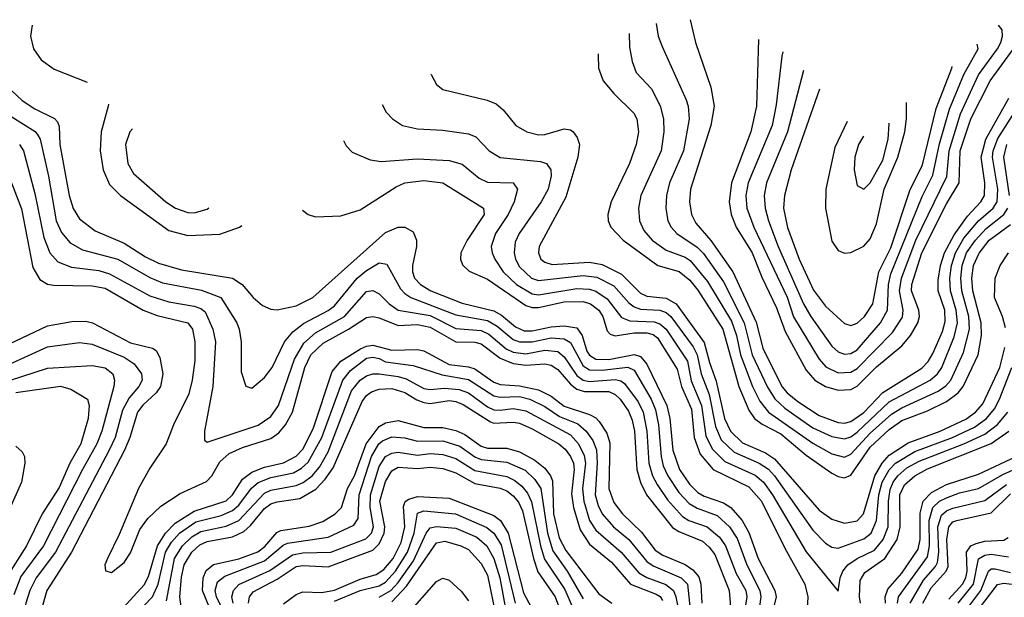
# Model space of a CAD drawing. Header units: inches. Extents: x 990535 to 1117859, y 769386 to 892122.
# Tile 980 of 1056: x 1064642 to 1067731, y 885408 to 887222. Entities that reach past the tile are written whole.
import ezdxf

# ---------------------------------------------------------------- set-up
doc = ezdxf.new("R2010")
doc.units = ezdxf.units.IN
doc.header["$MEASUREMENT"] = 0
doc.layers.add('B0868', color=7, linetype='Continuous')

msp = doc.modelspace()

# ---------------------------------------------------------------- linework, layer by layer
at = {"layer": 'B0868', "color": 5}
for points, elevation in [([(1066638.6, 887209.9), (1066645.7, 887170), (1066657.6, 887137.6), (1066732.8, 886970), (1066739, 886950), (1066742, 886910), (1066724.2, 886810), (1066681.1, 886710), (1066671.2, 886670), (1066668.9, 886630), (1066675.3, 886590), (1066685.5, 886570), (1066703.4, 886550), (1066767.3, 886507.3), (1066787.4, 886487.4), (1066850, 886398.9), (1066914.8, 886270), (1066940.2, 886170), (1066988, 886068), (1067011.2, 886031.2), (1067042.3, 886002.3), (1067130, 885940.7), (1067190, 885913.3), (1067230, 885905.4), (1067250, 885912.4), (1067270, 885926.7), (1067370, 886022), (1067498.5, 886090), (1067521.5, 886110), (1067535.1, 886130), (1067574.1, 886225.9), (1067584.5, 886270), (1067580, 886310), (1067562, 886370), (1067560.5, 886410), (1067565.4, 886450), (1067578, 886490), (1067604.3, 886535.7), (1067650, 886590), (1067696.1, 886630), (1067708.3, 886650), (1067711.2, 886690), (1067693.9, 886790), (1067696.4, 886810), (1067711, 886849), (1067788.3, 886970)], 4460), ([(1066745.2, 887221.8), (1066762.5, 887150), (1066810.9, 887010), (1066821.2, 886950), (1066810.8, 886890), (1066746.9, 886690), (1066743.8, 886650), (1066749.7, 886610), (1066763, 886583), (1066810, 886529), (1066879.2, 886430), (1066952.3, 886272.3), (1066974, 886190), (1067033.4, 886070), (1067050, 886049.8), (1067083, 886023), (1067150, 885979.3), (1067210, 885957), (1067230, 885955), (1067250, 885959.8), (1067290, 885988.5), (1067350, 886051.7), (1067472.4, 886127.6), (1067491.8, 886148.2), (1067506.5, 886173.5), (1067536.8, 886243.2), (1067545.6, 886274.4), (1067544, 886310), (1067523.5, 886370), (1067523.5, 886403.5), (1067530.8, 886450), (1067543.7, 886490), (1067573.6, 886546.4), (1067615.1, 886604.9), (1067657.2, 886650), (1067668.5, 886670), (1067670.4, 886709.6), (1067658.5, 886790), (1067673, 886847), (1067745.1, 886974.9)], 4480), ([(1064680.9, 887205), (1064676.6, 887170), (1064685.3, 887130), (1064710, 887096), (1064750, 887066.4), (1064854.2, 887025.5)], 4320), ([(1066554.6, 887178.3), (1066555.5, 887135.5), (1066563.6, 887090), (1066576, 887056), (1066624.2, 887004.2), (1066651.6, 886951.6), (1066661.7, 886910), (1066662.8, 886870), (1066654.9, 886810), (1066591.3, 886670), (1066583.4, 886630), (1066586.5, 886590), (1066600.4, 886560.4), (1066626.5, 886530), (1066670, 886498.3), (1066730, 886475.8), (1066745.7, 886465.7), (1066800.1, 886400.1), (1066874.8, 886274.8), (1066890.9, 886230), (1066903.2, 886170), (1066941.3, 886070), (1066964.1, 886024.1), (1066991.7, 885990), (1067130, 885892), (1067190, 885859.2), (1067230, 885848.5), (1067250, 885858.1), (1067310, 885923.2), (1067377, 885983), (1067410, 886003.4), (1067524, 886056), (1067547.7, 886072.3), (1067563.8, 886090), (1067603.3, 886176.7), (1067621.8, 886250), (1067619.5, 886290), (1067597.4, 886370), (1067594.9, 886410), (1067599.1, 886450), (1067612.6, 886490), (1067640.7, 886530), (1067674.1, 886565.9), (1067730, 886609.8), (1067741.9, 886630)], 4440), ([(1067036.6, 887121), (1067032.7, 887107.3), (1067014.9, 886954.9), (1067002.6, 886890), (1066927.5, 886710), (1066920.7, 886670), (1066923, 886630), (1066945.1, 886570), (1067050, 886350.7), (1067070, 886288.6), (1067150, 886155.7), (1067171.5, 886131.5), (1067210, 886113), (1067250, 886115.3), (1067270, 886127), (1067380.5, 886239.5), (1067411.8, 886288.2), (1067414, 886310), (1067402.3, 886370), (1067408.8, 886410), (1067453.2, 886530), (1067550.9, 886729.1), (1067558.3, 886810), (1067593.5, 886926.5), (1067650, 887048.4), (1067710.2, 887130), (1067719.7, 887150), (1067724.9, 887170), (1067724.1, 887190), (1067713.3, 887204.6)], 4540), ([(1066959.7, 887159.4), (1066954.1, 886950), (1066935.8, 886870), (1066875.4, 886710), (1066868.4, 886650), (1066874, 886610), (1066889.5, 886570), (1066940.4, 886490), (1066970, 886413.6), (1067016.9, 886316.9), (1067043.1, 886243.1), (1067110, 886121.7), (1067136.3, 886090), (1067170, 886070.6), (1067210, 886059), (1067250, 886060.7), (1067270, 886071.7), (1067330, 886131.7), (1067410, 886198.3), (1067436.7, 886230), (1067459.7, 886270), (1067465, 886290), (1067462.8, 886310), (1067440.1, 886370), (1067441.5, 886390), (1067472.1, 886490), (1067550, 886643.3), (1067589.3, 886710), (1067592.6, 886810), (1067626, 886910), (1067686.8, 887030), (1067759.8, 887130)], 4520), ([(1067101.3, 887061.9), (1067050.6, 886870), (1066984.8, 886710), (1066978, 886670), (1066980.9, 886630), (1066991.1, 886590), (1067022, 886510), (1067100.8, 886330), (1067124.6, 886290), (1067190, 886197.3), (1067210, 886179.5), (1067230, 886171.9), (1067250, 886173.9), (1067270, 886185.6), (1067343.2, 886270), (1067364.2, 886310), (1067367.5, 886390), (1067375.6, 886424.4), (1067473.7, 886666.3), (1067506.7, 886733.3), (1067527.9, 886832.1), (1067558.8, 886941.2), (1067604, 887050), (1067649.5, 887130), (1067645.6, 887144.7)], 4560), ([(1066457.5, 887114.7), (1066456.9, 887110), (1066458.1, 887070), (1066472.6, 887030), (1066505.8, 886990), (1066568.7, 886928.7), (1066578.5, 886910), (1066583.5, 886870), (1066576.3, 886830), (1066555.2, 886770), (1066497.9, 886650), (1066487.8, 886610), (1066488.5, 886590), (1066496.2, 886570), (1066535.5, 886530), (1066644, 886450), (1066711.2, 886431.2), (1066744.1, 886404.1), (1066770, 886372.8), (1066848, 886250), (1066898.6, 886070), (1066930, 885996.1), (1066947.6, 885970), (1066971.5, 885951.4), (1067030, 885921.4), (1067110, 885854.7), (1067190, 885797.7), (1067210, 885787.4), (1067230, 885783.6), (1067250, 885791.8), (1067310, 885879.6), (1067370, 885935.6), (1067410, 885963.1), (1067490, 885993.7), (1067550, 886023.1), (1067586.3, 886050), (1067602.4, 886070), (1067648.8, 886170), (1067659.9, 886230), (1067659, 886270), (1067632, 886370), (1067629.4, 886410), (1067634.3, 886450), (1067651.7, 886488.3), (1067683.9, 886530), (1067750, 886579)], 4420), ([(1067151.2, 887004.1), (1067062.2, 886750), (1067041.8, 886670), (1067038.7, 886630), (1067050.8, 886569.2), (1067087.2, 886470), (1067132.9, 886372.9), (1067170, 886322), (1067230, 886267.8), (1067250, 886261.8), (1067270, 886268.6), (1067293, 886290), (1067318.6, 886330), (1067337.5, 886430), (1067374.9, 886505.1), (1067434.8, 886685.2), (1067474, 886766), (1067517.3, 886942.7), (1067566.4, 887070), (1067567.1, 887074.5)], 4580), ([(1064584.1, 887030), (1064650, 886968.5), (1064690, 886942.4), (1064751.9, 886911.9), (1064761.1, 886901.1), (1064766.6, 886886.6), (1064767.9, 886830), (1064797.9, 886670), (1064809.5, 886629.5), (1064830, 886596.2), (1064878.9, 886558.9), (1064970, 886519.8), (1065037, 886477), (1065077.6, 886457.6), (1065150, 886436.5), (1065310.2, 886410), (1065340.1, 886390), (1065374.3, 886350), (1065404.2, 886324.3), (1065430, 886313.3), (1065450, 886310.7), (1065510, 886323.7), (1065561.6, 886350), (1065790, 886553.7), (1065830, 886570.5), (1065850.1, 886570.1), (1065876.2, 886556.2), (1065886.8, 886530), (1065887.5, 886510), (1065874.4, 886450), (1065874, 886430), (1065881.1, 886410), (1065899.7, 886390), (1065932.5, 886370), (1066030, 886331.8), (1066130, 886307.3), (1066153.8, 886293.8), (1066197.2, 886257.2), (1066225.1, 886245.1), (1066250, 886244.7), (1066310, 886257.6), (1066350, 886260.6), (1066390, 886254.2), (1066406.5, 886230), (1066421.2, 886181.2), (1066430, 886168.1), (1066450, 886156.4), (1066490, 886155.3), (1066570, 886170.6), (1066590, 886164.3), (1066610, 886140.3), (1066672.3, 886010), (1066682, 885970), (1066691, 885870), (1066712.2, 885810), (1066744, 885764), (1066770, 885737.9), (1066790, 885725.9), (1066850, 885704.9), (1066873.5, 885690), (1066909, 885650), (1066930, 885611.6), (1066958.7, 885530), (1067010.8, 885430), (1067015.2, 885410), (1067000.4, 885350)], 4280), ([(1065932.5, 887050.6), (1065932.6, 887050), (1065950, 887018), (1065970, 887002.8), (1066109, 886969), (1066137.4, 886957.4), (1066159, 886939), (1066198.4, 886890), (1066233.1, 886870), (1066270, 886860.3), (1066290, 886861.2), (1066350, 886879.4), (1066370, 886876.4), (1066378.5, 886870), (1066391.6, 886851.6), (1066398.2, 886830), (1066393, 886790), (1066355.5, 886664.5), (1066271.8, 886510), (1066269.6, 886490), (1066277.5, 886470), (1066290, 886460.1), (1066312.9, 886452.9), (1066430, 886460.9), (1066470, 886452.8), (1066530, 886422.7), (1066590, 886363.3), (1066610, 886354.1), (1066670, 886348), (1066701.5, 886330), (1066790, 886208.2), (1066806, 886146), (1066827.3, 886087.3), (1066853.8, 885970), (1066871.8, 885930), (1066910, 885893.7), (1066982, 885862), (1067010, 885843.5), (1067150, 885681.7), (1067190, 885653.7), (1067230, 885641.3), (1067270, 885648.6), (1067289.5, 885670.5), (1067324.8, 885790), (1067347.4, 885830), (1067370, 885854.3), (1067430, 885893.3), (1067530, 885930.2), (1067610, 885967.4), (1067641.1, 885990), (1067664.1, 886015.9), (1067716.6, 886130), (1067732.5, 886192.5)], 4380), ([(1064920.5, 886956.8), (1064920.1, 886950), (1064897.6, 886870), (1064895.2, 886810), (1064904, 886750), (1064924.4, 886704.4), (1064958.6, 886670), (1065110, 886560.1), (1065170, 886544.1), (1065270, 886548.7), (1065331.8, 886570), (1065339.5, 886575.5)], 4320), ([(1065779.3, 886955.8), (1065791.9, 886931.9), (1065811.5, 886910), (1065843.1, 886890), (1065890, 886879.5), (1065970, 886875.1), (1066050, 886862.9), (1066073.7, 886853.7), (1066114.8, 886810), (1066149.1, 886789.1), (1066276.4, 886776.4), (1066295.2, 886770), (1066308.6, 886750), (1066310, 886731.3), (1066300.4, 886690), (1066278.1, 886650), (1066209.3, 886550), (1066197.1, 886522.9), (1066193.3, 886490), (1066197.5, 886470), (1066210, 886445.6), (1066247.8, 886410), (1066270, 886402.6), (1066410, 886418.7), (1066453.3, 886413.3), (1066505.8, 886385.8), (1066552.8, 886332.8), (1066570, 886320.1), (1066590, 886312.9), (1066650, 886309.8), (1066670, 886302.3), (1066685.1, 886290), (1066754.5, 886194.5), (1066767.4, 886170), (1066779.8, 886110), (1066805.2, 886045.2), (1066824.6, 885944.6), (1066843.1, 885903.1), (1066883.8, 885863.8), (1066961.8, 885830), (1066990.9, 885810.9), (1067010.3, 885790), (1067130, 885619), (1067170, 885578.3), (1067190, 885565.9), (1067210, 885562.3), (1067290, 885592.1), (1067313, 885610), (1067330.4, 885649.6), (1067337.7, 885730), (1067348.1, 885770), (1067370, 885808.2), (1067390, 885829.2), (1067450, 885865.8), (1067568.2, 885910), (1067637.6, 885942.4), (1067675.6, 885970), (1067700.3, 885999.7), (1067716.3, 886030), (1067754.2, 886130)], 4360), ([(1067238.4, 886901.9), (1067199.7, 886820.3), (1067171.7, 886690), (1067169.7, 886630), (1067190, 886526.5), (1067210, 886496.8), (1067230, 886488.9), (1067250, 886490.6), (1067290, 886510.5), (1067310, 886533.6), (1067330, 886580.5), (1067354.2, 886690), (1067397, 886790), (1067418.9, 886870), (1067424.5, 886910), (1067424.6, 886961.5)], 4620), ([(1064617.1, 886917.1), (1064690.3, 886870.3), (1064699.6, 886859.6), (1064706.3, 886846.3), (1064732.2, 886730), (1064756.9, 886590), (1064773.8, 886553.8), (1064801.1, 886521.1), (1064839.7, 886499.7), (1064950, 886470.1), (1065050, 886412.8), (1065090, 886396.1), (1065212.5, 886372.5), (1065273.4, 886350), (1065323.4, 886270), (1065331.1, 886250), (1065336.6, 886210), (1065336.7, 886116.7), (1065351.5, 886071.5), (1065370, 886064.6), (1065410, 886098.3), (1065434.3, 886130), (1065472.9, 886210), (1065498.7, 886241.3), (1065532.3, 886267.7), (1065610, 886308.4), (1065630, 886323.6), (1065700.6, 886410), (1065730, 886434.4), (1065770, 886457.9), (1065793.9, 886453.9), (1065837.1, 886377.1), (1065850, 886362.2), (1065869.7, 886349.7), (1066010, 886295.5), (1066110, 886277.1), (1066139.9, 886259.9), (1066190, 886217.6), (1066210, 886210.6), (1066250, 886210.7), (1066310, 886223.1), (1066350, 886219.8), (1066370, 886207.8), (1066410, 886134.9), (1066430, 886123), (1066470, 886121.6), (1066550, 886131), (1066570, 886121.4), (1066623.2, 886030), (1066637.1, 885997.1), (1066646, 885950), (1066654.3, 885850), (1066661.2, 885821.2), (1066675.4, 885790), (1066710, 885737.4), (1066742.8, 885702.8), (1066767.7, 885687.7), (1066830, 885665.4), (1066869.5, 885629.5), (1066892.8, 885592.8), (1066923.1, 885510), (1066964.2, 885430), (1066967.2, 885410), (1066953.3, 885310)], 4260), ([(1064996, 886878.6), (1064987.8, 886870), (1064973.7, 886830), (1064981.6, 886770), (1064999, 886739), (1065101.2, 886650), (1065131.3, 886630), (1065170, 886616.4), (1065190, 886615.6), (1065230, 886626.8), (1065235.1, 886630.9)], 4340), ([(1067288.9, 886856.5), (1067273.8, 886830), (1067261.8, 886790), (1067260.1, 886750), (1067270, 886701.3), (1067290, 886690.2), (1067310, 886709.4), (1067350, 886780.5), (1067366.7, 886846.7), (1067370, 886895.1), (1067369.2, 886896.9)], 4640), ([(1065657.8, 886842.6), (1065666.1, 886826.1), (1065685.6, 886805.6), (1065741.7, 886781.7), (1065776.5, 886776.5), (1065890, 886784.9), (1065990, 886779.3), (1066030, 886767.7), (1066083.7, 886723.7), (1066110, 886711.3), (1066190.3, 886710), (1066204.4, 886690), (1066193.8, 886650), (1066174.4, 886610), (1066134.9, 886550), (1066121.8, 886510), (1066124.2, 886490), (1066133.3, 886470), (1066159.3, 886430), (1066201.2, 886390), (1066250, 886360.6), (1066270, 886357.6), (1066390, 886378), (1066430, 886375.8), (1066449.9, 886369.9), (1066484.9, 886344.9), (1066530, 886286.3), (1066556.2, 886276.2), (1066633, 886273), (1066650, 886267.3), (1066670, 886250.6), (1066736.8, 886150), (1066748.3, 886088.3), (1066781.1, 886010), (1066795.1, 885915.1), (1066814.1, 885874.1), (1066854.6, 885834.6), (1066950, 885791.7), (1066975.9, 885770), (1067004.3, 885730), (1067110, 885551.1), (1067210, 885428), (1067216, 885470), (1067224.3, 885490), (1067240.5, 885510), (1067269, 885530), (1067323.5, 885556.5), (1067351.5, 885590), (1067366.6, 885630), (1067367.5, 885710), (1067372.7, 885747.3), (1067382, 885770), (1067396.8, 885790), (1067425.4, 885814.6), (1067464.1, 885835.9), (1067604.4, 885890), (1067670, 885920.9), (1067709.3, 885950.7), (1067742.1, 885990)], 4340), ([(1064641.9, 886830), (1064654.3, 886810), (1064690, 886676.5), (1064717.7, 886537.7), (1064737.3, 886490), (1064762, 886462), (1064804.7, 886444.7), (1064890, 886433.9), (1064924.4, 886424.4), (1065050, 886355.1), (1065110, 886336.5), (1065190, 886322.4), (1065210, 886315.4), (1065224.1, 886304.1), (1065248.6, 886250), (1065256.7, 886210), (1065248.2, 886070), (1065221.6, 885930), (1065222.2, 885902.2), (1065230, 885895.8), (1065390, 885948.4), (1065430, 885975.5), (1065454.2, 886010), (1065504.4, 886155.6), (1065533.5, 886206.5), (1065570, 886238.4), (1065660.9, 886290), (1065730, 886368.3), (1065750, 886371.7), (1065770, 886361.4), (1065801, 886330), (1065829.9, 886309.9), (1065930, 886292.7), (1066010, 886252.7), (1066090, 886246), (1066114.3, 886234.3), (1066168.6, 886188.6), (1066190, 886178.4), (1066230, 886173.1), (1066290, 886183.8), (1066330, 886180.1), (1066350, 886163.8), (1066390, 886104.9), (1066410, 886090), (1066430, 886086.1), (1066511.8, 886091.8), (1066528.4, 886088.4), (1066540, 886080), (1066582.1, 886022.1), (1066598.4, 885990), (1066609.8, 885930), (1066615.9, 885830), (1066627.8, 885790), (1066642, 885762), (1066674.3, 885714.3), (1066721.6, 885661.6), (1066741, 885650), (1066798.9, 885630), (1066837.4, 885597.4), (1066856.5, 885570), (1066890, 885482.8), (1066920.4, 885430), (1066923.8, 885410), (1066916.7, 885370)], 4240), ([(1067747.6, 886670), (1067729.4, 886790), (1067739.5, 886830)], 4440), ([(1065529.1, 886624.2), (1065547.3, 886610), (1065570, 886602.8), (1065650, 886605.9), (1065710, 886625.2), (1065822.8, 886697.2), (1065850, 886709.4), (1065910, 886717), (1065969.5, 886709.5), (1066097.3, 886630), (1066099.3, 886610), (1066045.9, 886530), (1066026.2, 886490), (1066024.6, 886470), (1066031.7, 886451.7), (1066052.6, 886432.6), (1066110, 886407.1), (1066230, 886324.5), (1066250, 886317.8), (1066270, 886318), (1066350, 886335.5), (1066410, 886337.1), (1066432.7, 886330), (1066459.4, 886310), (1066471.7, 886290), (1066485.2, 886245.2), (1066494.2, 886234.2), (1066510, 886228.8), (1066570, 886238.2), (1066610, 886238.7), (1066630, 886233.2), (1066643.1, 886223.1), (1066705.1, 886125.1), (1066718.3, 886070), (1066750, 885999.5), (1066757.7, 885910), (1066777.3, 885857.3), (1066818.2, 885810), (1066930, 885754.9), (1066969.8, 885710), (1067042.7, 885562.7), (1067105.4, 885450), (1067114.3, 885410), (1067109.1, 885310)], 4320), ([(1064616.9, 886710), (1064648.3, 886628.3), (1064683.6, 886443.6), (1064705.7, 886405.7), (1064730, 886391), (1064747.9, 886387.9), (1064870, 886386.6), (1064910, 886379.1), (1065029.3, 886309.3), (1065073.5, 886293.5), (1065170, 886270.1), (1065184.6, 886250), (1065191.9, 886210), (1065191.3, 886151.3), (1065183.8, 886090), (1065173, 886047), (1065125, 885950), (1065101.7, 885890), (1065050, 885813.5), (1065014.7, 885750), (1064954.4, 885605.6), (1064917.2, 885530), (1064909.6, 885510), (1064911.5, 885491.5), (1064930, 885486.7), (1064970, 885517.2), (1064990, 885548.2), (1065018.8, 885621.2), (1065044.1, 885655.9), (1065085, 885695), (1065145.9, 885734.1), (1065228.1, 885771.9), (1065244.6, 885790), (1065270, 885834.1), (1065299.8, 885860.2), (1065340.9, 885879.1), (1065430, 885906.5), (1065455.1, 885924.9), (1065476, 885950), (1065498.4, 885990), (1065536.4, 886130), (1065555.8, 886170), (1065593.8, 886206.2), (1065673.6, 886250), (1065730, 886287.2), (1065750, 886290.4), (1065770, 886285.7), (1065830, 886262.2), (1065890, 886265.1), (1065930, 886256.9), (1066010, 886210.5), (1066070, 886209.8), (1066090, 886204), (1066150, 886158.6), (1066190, 886142), (1066230, 886136.7), (1066290, 886141.2), (1066310, 886136.8), (1066330, 886123.7), (1066370, 886077.5), (1066390, 886061.7), (1066414.6, 886054.6), (1066490, 886054.4), (1066510, 886045.5), (1066525.5, 886030), (1066552.4, 885992.4), (1066564.1, 885964.1), (1066571.2, 885930), (1066577.8, 885810), (1066589.3, 885769.3), (1066608.4, 885730), (1066690, 885627.8), (1066710, 885614.9), (1066784.3, 885584.3), (1066805.6, 885565.6), (1066822.6, 885542.6), (1066868.2, 885430), (1066885.7, 885210)], 4220), ([(1067734.4, 886254.4), (1067725.4, 886290), (1067700.7, 886350), (1067702.6, 886410), (1067718, 886450), (1067744, 886490)], 4380), ([(1064550, 886175.5), (1064730, 886260.2), (1064805.7, 886274.3), (1064850, 886275.5), (1064870.5, 886270.5), (1064990, 886207.4), (1065058.8, 886190), (1065070, 886182.8), (1065081.4, 886161.4), (1065091.5, 886110), (1065084.2, 886070), (1065070.2, 886049.8), (1065028.4, 886011.6), (1065012.3, 885990), (1064987.7, 885910), (1064970.6, 885870), (1064804.7, 885550), (1064727.5, 885430), (1064690, 885297.6)], 4180), ([(1064610, 886140.8), (1064730, 886195.1), (1064830, 886208.1), (1064870, 886202.6), (1064970, 886162), (1065001.1, 886141.1), (1065024.3, 886110), (1065026.1, 886090), (1065016, 886070), (1064985.6, 886034.4), (1064964.4, 885995.6), (1064941.3, 885910), (1064923.4, 885870), (1064754.2, 885550), (1064693.7, 885470), (1064673.6, 885430), (1064661.7, 885390), (1064625, 885210)], 4160), ([(1064899.3, 885300.7), (1065032.3, 885447.7), (1065046, 885474), (1065074.7, 885570), (1065099.3, 885610), (1065130, 885641.4), (1065190, 885678.6), (1065290, 885711.6), (1065309.9, 885730), (1065340.7, 885779.3), (1065370, 885801.5), (1065410, 885817.3), (1065470, 885830.7), (1065510, 885851.2), (1065530, 885873.9), (1065562.5, 885937.5), (1065622.8, 886117.2), (1065649.8, 886150.2), (1065711.7, 886188.3), (1065730, 886197.2), (1065750, 886199.5), (1065810, 886184), (1065890, 886186), (1065910, 886181.8), (1065990, 886139.3), (1066050, 886132), (1066070, 886125.3), (1066130, 886084), (1066150, 886076.8), (1066210, 886072.7), (1066270, 886059.6), (1066310, 886040), (1066350, 886008.4), (1066430, 885982.4), (1066450, 885971.4), (1066460.1, 885960.1), (1066483.8, 885923.8), (1066493.7, 885893.7), (1066490.9, 885750), (1066506.5, 885706.5), (1066533.3, 885670), (1066592.7, 885612.7), (1066636.1, 885556.1), (1066660.2, 885540.2), (1066730, 885511.6), (1066754.1, 885494.1), (1066772.8, 885472.8), (1066779.2, 885450), (1066782.4, 885390)], 4180), ([(1064927.5, 885272.5), (1065058.7, 885410), (1065077.1, 885450), (1065099.9, 885550), (1065118.2, 885581.8), (1065143.4, 885610), (1065195, 885645), (1065274.5, 885665.5), (1065310, 885680.6), (1065330, 885697.5), (1065369.4, 885750.6), (1065390.8, 885769.2), (1065430, 885784.5), (1065501, 885799), (1065526.7, 885813.3), (1065547.4, 885832.6), (1065590.1, 885909.9), (1065656.4, 886090), (1065679.6, 886120.4), (1065730, 886159.5), (1065750, 886162.1), (1065770, 886158.3), (1065790, 886147.2), (1065876.4, 886136.4), (1065967.1, 886107.1), (1066050, 886091.9), (1066130, 886040.7), (1066150, 886036.6), (1066210, 886038.6), (1066243.1, 886030), (1066290, 886007.3), (1066335.7, 885975.7), (1066392.9, 885952.9), (1066419.8, 885930), (1066440.5, 885900.5), (1066451.7, 885871.7), (1066453.9, 885830), (1066448, 885730), (1066456.6, 885696.6), (1066469.9, 885669.9), (1066505.5, 885630), (1066553.6, 885590), (1066610, 885521.2), (1066630, 885507.5), (1066717.7, 885470), (1066737.2, 885450), (1066745.1, 885370)], 4160), ([(1064610, 886088.9), (1064730, 886127.9), (1064870, 886136.1), (1064910, 886129.1), (1064934.6, 886110), (1064939.4, 886090), (1064937.2, 886070), (1064900.3, 885930), (1064884.7, 885890), (1064839.3, 885810), (1064716.8, 885570), (1064646.2, 885473.8), (1064623.5, 885416.5)], 4140), ([(1065103.2, 885396.8), (1065128.1, 885530), (1065152.5, 885570), (1065182, 885598), (1065210, 885614.9), (1065290, 885631.2), (1065330, 885649.8), (1065410, 885735.4), (1065430, 885745), (1065510, 885759.7), (1065531.1, 885768.9), (1065559.4, 885790), (1065583, 885817), (1065610, 885865.3), (1065683.5, 886056.5), (1065709.9, 886090), (1065730, 886104), (1065750, 886110.3), (1065769.7, 886110.3), (1065830, 886101.9), (1065854.6, 886094.6), (1065910, 886064.1), (1065930, 886060.8), (1065974.9, 886065.1), (1066020.7, 886060.7), (1066050, 886050), (1066110, 886006.7), (1066130, 885997.4), (1066150, 885995.6), (1066190, 886001.2), (1066230, 885993.3), (1066370, 885918.5), (1066395.7, 885890), (1066413.4, 885853.4), (1066417.7, 885830), (1066407.9, 885750), (1066411.6, 885710), (1066429.8, 885650), (1066450, 885619.2), (1066529.6, 885549.6), (1066584.8, 885484.8), (1066610, 885470.5), (1066668.8, 885448.8), (1066693.4, 885430), (1066700.9, 885410), (1066732.6, 885250)], 4140), ([(1064630, 886051.6), (1064770, 886071.7), (1064802.3, 886062.3), (1064854.8, 886030), (1064860.5, 886010), (1064856.7, 885970), (1064833.6, 885890), (1064799.4, 885830), (1064766.6, 885753.4), (1064713.2, 885670), (1064663.3, 885570), (1064599.4, 885470)], 4120), ([(1065153.4, 885346.6), (1065144.5, 885410), (1065150, 885472.1), (1065158.5, 885510), (1065182.3, 885550), (1065207.2, 885572.8), (1065230, 885583.8), (1065310, 885598.2), (1065345.5, 885614.5), (1065366.5, 885633.5), (1065410, 885686.8), (1065430, 885701.3), (1065450, 885708.3), (1065521.3, 885718.7), (1065571.7, 885748.3), (1065600.7, 885779.3), (1065625.3, 885814.7), (1065716.6, 886023.4), (1065730, 886041.5), (1065746.2, 886053.8), (1065770, 886061.4), (1065810, 886063.9), (1065850, 886051.8), (1065888, 886028), (1065910, 886019.6), (1065930, 886017), (1065990, 886026), (1066010, 886023.5), (1066033.5, 886013.5), (1066119, 885959), (1066130, 885955.4), (1066190, 885958.6), (1066210, 885955.2), (1066250, 885937.7), (1066334, 885890), (1066353.6, 885873.6), (1066370.6, 885850.6), (1066379.3, 885830), (1066381.5, 885810), (1066373.5, 885733.5), (1066379.3, 885690), (1066400.4, 885620.4), (1066430, 885575.4), (1066498.3, 885518.3), (1066558.3, 885450), (1066638.6, 885418.6), (1066651, 885411), (1066658.5, 885398.5)], 4120), ([(1065248.1, 885350), (1065215.6, 885430), (1065217.3, 885470), (1065227.5, 885492.5), (1065250, 885510.9), (1065330, 885529.3), (1065389, 885551), (1065411.7, 885568.3), (1065448.4, 885611.6), (1065461.8, 885618.2), (1065550, 885631.4), (1065593.2, 885646.8), (1065631.9, 885670), (1065651.7, 885690), (1065670.4, 885750), (1065692.6, 885790), (1065729.4, 885890), (1065770, 885944.9), (1065790, 885956), (1065830, 885963.8), (1065910, 885941.7), (1065970, 885941.1), (1066010, 885931.8), (1066039.2, 885919.2), (1066090, 885883.3), (1066110, 885877), (1066170, 885876.8), (1066210, 885864.9), (1066258.8, 885838.8), (1066290, 885813.6), (1066307.4, 885790), (1066313.5, 885773.5), (1066317, 885670), (1066335.1, 885595.1), (1066355.3, 885555.3), (1066459.3, 885419.3), (1066499.7, 885390)], 4080), ([(1065298.3, 885330), (1065259.4, 885410), (1065255.9, 885430), (1065263, 885457), (1065285.3, 885474.7), (1065410, 885522.6), (1065468.4, 885571.6), (1065482, 885578), (1065610, 885597.5), (1065690, 885635), (1065704, 885656), (1065706.9, 885730), (1065746.4, 885850), (1065768.9, 885890), (1065780.6, 885899.4), (1065810, 885912.6), (1065850, 885909.3), (1065890, 885898.6), (1065970, 885899.9), (1066022.5, 885882.5), (1066070, 885849.4), (1066090, 885841.4), (1066170, 885833), (1066227.7, 885807.7), (1066258.6, 885778.6), (1066276.9, 885750), (1066298.1, 885610), (1066314.5, 885554.5), (1066359.5, 885490), (1066410, 885403.4)], 4060), ([(1067279.5, 885390), (1067276.3, 885410), (1067279.4, 885460.6), (1067293.6, 885486.4), (1067356.4, 885530), (1067395.1, 885590), (1067403.9, 885630), (1067403.4, 885730), (1067418.5, 885761.5), (1067450, 885789.8), (1067490, 885811.5), (1067690, 885891.7), (1067745, 885930)], 4320), ([(1064630, 885882.6), (1064650, 885864.9), (1064657.5, 885850), (1064658.2, 885830), (1064647.9, 885770), (1064558, 885570)], 4080), ([(1065312.1, 885390), (1065307.6, 885410), (1065312.7, 885430), (1065330, 885448.7), (1065427.2, 885492.8), (1065498.4, 885541.6), (1065530, 885548.1), (1065618.2, 885550), (1065728.4, 885591.6), (1065746.4, 885610), (1065752.3, 885630), (1065741.3, 885690), (1065742.4, 885730), (1065770, 885818.6), (1065789.7, 885850), (1065810, 885860.8), (1065830, 885863.8), (1065890, 885854.2), (1065930, 885859.4), (1065970, 885857.1), (1066010, 885844.3), (1066070, 885806.3), (1066170, 885787.4), (1066195.5, 885775.5), (1066217.3, 885757.3), (1066235.2, 885735.2), (1066247.6, 885707.6), (1066275.9, 885570), (1066288.5, 885528.5), (1066352.5, 885432.5), (1066383.2, 885363.2)], 4040), ([(1067358.6, 885390), (1067357.4, 885410), (1067365.9, 885434.1), (1067410, 885483.7), (1067460.6, 885559.4), (1067466.9, 885590), (1067467, 885673), (1067476.8, 885710), (1067502.7, 885737.3), (1067550, 885762.6), (1067650, 885795.1), (1067770, 885851.1)], 4280), ([(1067396.2, 885390), (1067399.1, 885410), (1067490, 885535.7), (1067496.4, 885570), (1067495.3, 885650), (1067507.2, 885690), (1067528.1, 885710), (1067550, 885721.1), (1067590, 885736.4), (1067650, 885750.3), (1067726.1, 885793.9), (1067810, 885831.3)], 4260), ([(1065360.4, 885390), (1065362.7, 885410), (1065374.5, 885425.5), (1065450, 885465.7), (1065510, 885505.3), (1065530, 885508.6), (1065610, 885503.7), (1065750, 885555.9), (1065770, 885575.9), (1065786.1, 885610), (1065788, 885630), (1065772.1, 885710), (1065790, 885772.2), (1065810, 885805.9), (1065830, 885816.6), (1065890, 885813), (1065930, 885816.9), (1065970, 885812.5), (1066010, 885799.3), (1066070, 885765.6), (1066150, 885750.5), (1066170, 885742.3), (1066190, 885727), (1066206.7, 885706.7), (1066219.6, 885679.6), (1066254.4, 885530), (1066268.2, 885488.2), (1066321.6, 885410), (1066351.2, 885331.2)], 4020), ([(1067436, 885390), (1067477.7, 885462.3), (1067515.4, 885504.6), (1067522, 885518), (1067525.8, 885550), (1067522.7, 885630), (1067533.7, 885666.3), (1067550, 885680.1), (1067570, 885688.1), (1067670, 885712.2), (1067737.9, 885762.1)], 4240), ([(1067476, 885390), (1067502, 885438), (1067549.1, 885490), (1067554.5, 885505.5), (1067551, 885590), (1067556.8, 885630), (1067570, 885645.4), (1067582.4, 885650), (1067690, 885673.6), (1067750, 885732.7)], 4220), ([(1065470, 885387.7), (1065510, 885417), (1065530, 885425.2), (1065590, 885423.5), (1065630, 885430.9), (1065710, 885465.3), (1065760.5, 885479.5), (1065784.8, 885495.2), (1065813.4, 885530), (1065839.2, 885580.8), (1065850, 885630), (1065846.6, 885693.4), (1065851.3, 885708.7), (1065863.1, 885716.9), (1065890, 885724.4), (1065990, 885719.2), (1066130, 885665.1), (1066150.3, 885650), (1066174.8, 885610), (1066222.8, 885422.8), (1066264.1, 885344.1)], 3980), ([(1065630, 885395.9), (1065710, 885429.5), (1065770, 885444.3), (1065790, 885455.9), (1065821.1, 885490), (1065858.7, 885550), (1065880.2, 885610), (1065890, 885672.3), (1065910, 885679.5), (1066009.9, 885670.1), (1066107.2, 885627.2), (1066130, 885609.4), (1066152.8, 885572.8), (1066196.3, 885390)], 3960), ([(1065770, 885408.3), (1065806.8, 885430), (1065830, 885454.6), (1065877.4, 885522.6), (1065917.1, 885610), (1065930, 885626.9), (1065950, 885631.1), (1066010, 885625.6), (1066076.8, 885596.8), (1066107.7, 885570), (1066129.9, 885529.9), (1066148.4, 885470), (1066167, 885367)], 3940), ([(1065810, 885394.1), (1065856.2, 885443.8), (1065950, 885579.6), (1065975.5, 885584.5), (1066026.2, 885570), (1066050, 885558.1), (1066090, 885514.6), (1066110, 885478.3), (1066136.3, 885350)], 3920), ([(1067557.4, 885402.6), (1067599.9, 885450), (1067610.4, 885470), (1067614.1, 885490), (1067612.8, 885550), (1067625.6, 885570), (1067642.5, 885577.5), (1067670, 885584.4), (1067730, 885587.4), (1067743.4, 885596.6)], 4180), ([(1067586, 885390), (1067634.5, 885450), (1067650.5, 885529.5), (1067670, 885540.7), (1067690, 885543.4), (1067744.7, 885535.3)], 4160), ([(1067610, 885367.4), (1067657.9, 885430), (1067681.6, 885490), (1067690, 885497.8), (1067702, 885498), (1067750, 885485.9)], 4140), ([(1065880.9, 885379.1), (1065950, 885458.3), (1065970, 885468.4), (1065990, 885462.1), (1066027.7, 885427.7), (1066050, 885397.4)], 3880), ([(1067650.4, 885370), (1067710, 885448.8), (1067730, 885452.6), (1067772.4, 885447.6)], 4120)]:
    msp.add_lwpolyline(points, dxfattribs=dict(at, elevation=elevation))

doc.saveas('drawing.dxf')
